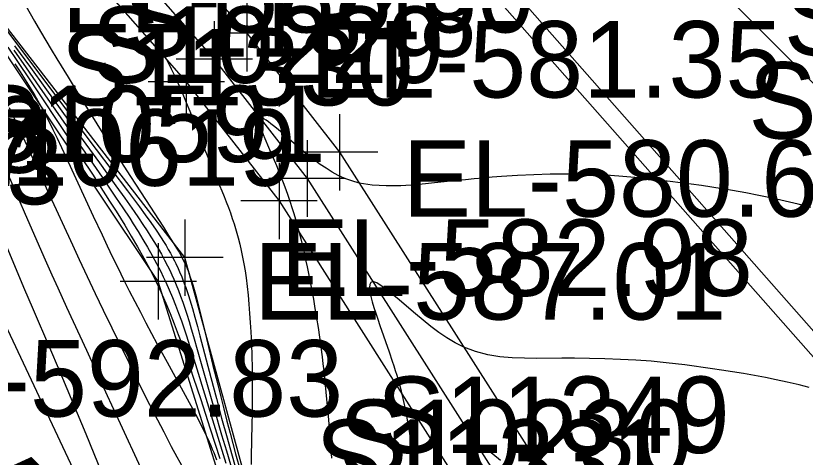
# Model space of a CAD drawing. Extents: x 1729869 to 1735532, y 648588 to 653771.
# Drawn here: x 1730699.21 to 1730740.47, y 652501.86 to 652524.95 of the extents above; entities that cross this region are included whole.
import ezdxf

# ---------------------------------------------------------------- set-up
doc = ezdxf.new("R2010")
doc.units = 0
for name, color, linetype in [('SURVEY - CONTOURS - Index with Text', 7, 'Continuous'), ('SURVEY - CONTOURS - Intermediate with optional Text', 7, 'Continuous'), ('SURVEY - DRAINAGE - Pipes and Culverts', 7, 'Continuous'), ('SURVEY - DRAINAGE - Pipes and Culverts - Points - Locators', 7, 'Continuous'), ('SURVEY - DRAINAGE - Pipes and Culverts - Points - Numbers', 7, 'Continuous'), ('SURVEY - DTM - Breaklines', 7, 'Continuous'), ('SURVEY - DTM - Breaklines - Points - Elevations', 7, 'Continuous'), ('SURVEY - DTM - Breaklines - Points - Locators', 7, 'Continuous'), ('SURVEY - DTM - Breaklines - Points - Numbers', 7, 'Continuous'), ('SURVEY - DTM - Spot Points - Elevations', 7, 'Continuous'), ('SURVEY - NON-TRANSPORTATION - Features', 7, 'Continuous'), ('SURVEY - NON-TRANSPORTATION - Features - Points - Elevations', 7, 'Continuous'), ('SURVEY - NON-TRANSPORTATION - Features - Points - Locators', 7, 'Continuous'), ('SURVEY - NON-TRANSPORTATION - Features - Points - Numbers', 7, 'Continuous'), ('SURVEY - TRANSPORTATION - Features', 7, 'Continuous'), ('SURVEY - TRANSPORTATION - Features - Points - Numbers', 7, 'Continuous'), ('SURVEY - TRANSPORTATION - Roads - Points - Numbers', 7, 'Continuous'), ('SURVEY - UTILITIES - Cable (Underground) - Points - Elevations', 7, 'Continuous'), ('SURVEY - UTILITIES - Cable (Underground) with Text', 7, 'Continuous'), ('SURVEY - UTILITIES - Electric (Underground) - Points - Elevations', 7, 'Continuous'), ('SURVEY - UTILITIES - Electric (Underground) with Text', 7, 'Continuous'), ('SURVEY - UTILITIES - Poles and Miscellaneous - Points - Elevations', 7, 'Continuous'), ('SURVEY - UTILITIES - Poles and Miscellaneous with Text', 7, 'Continuous')]:
    doc.layers.add(name, color=color, linetype=linetype)

msp = doc.modelspace()

# ---------------------------------------------------------------- linework, layer by layer
at = {"layer": 'SURVEY - CONTOURS - Index with Text'}
for points in [[(1730699.143, 652523.388), (1730699.977, 652522.247), (1730700.736, 652521.199), (1730702.024, 652519.409), (1730703.586, 652517.251), (1730704.445, 652516.055), (1730704.904, 652515.412), (1730705.149, 652515.066), (1730705.39, 652514.722), (1730705.627, 652514.379), (1730705.857, 652514.037), (1730706.081, 652513.698), (1730706.277, 652513.391), (1730706.466, 652513.085), (1730706.647, 652512.78), (1730706.821, 652512.476), (1730706.986, 652512.171), (1730707.144, 652511.866), (1730707.256, 652511.636), (1730707.363, 652511.406), (1730707.467, 652511.173), (1730707.591, 652510.88), (1730707.71, 652510.582), (1730707.824, 652510.28), (1730707.935, 652509.972), (1730708.042, 652509.66), (1730708.147, 652509.342), (1730708.267, 652508.961), (1730708.385, 652508.574), (1730708.501, 652508.18), (1730708.732, 652507.378), (1730709.602, 652504.315), (1730709.969, 652503.038), (1730710.218, 652502.186), (1730710.555, 652501.059)], [(1730698.362, 652517.636), (1730699.71, 652514.577), (1730700.753, 652512.193), (1730701.104, 652511.397), (1730701.41, 652510.717), (1730701.869, 652509.712), (1730702.913, 652507.457), (1730703.989, 652505.094), (1730704.668, 652503.623), (1730705.732, 652501.322)], [(1730740.675, 652505.511), (1730740.141, 652505.646), (1730739.52, 652505.791), (1730738.954, 652505.912), (1730738.385, 652506.025), (1730737.814, 652506.131), (1730737.24, 652506.231), (1730736.663, 652506.327), (1730736.083, 652506.419), (1730735.613, 652506.491), (1730735.14, 652506.561), (1730734.663, 652506.629), (1730734.181, 652506.692), (1730733.691, 652506.751), (1730733.194, 652506.805), (1730732.41, 652506.876), (1730731.612, 652506.933), (1730730.806, 652506.978), (1730729.998, 652507.009), (1730729.196, 652507.029), (1730728.406, 652507.038), (1730727.745, 652507.037), (1730726.448, 652507.031), (1730725.799, 652507.037), (1730725.153, 652507.061), (1730724.51, 652507.119), (1730723.872, 652507.223), (1730723.241, 652507.387), (1730722.62, 652507.624), (1730722.179, 652507.846), (1730721.745, 652508.104), (1730721.318, 652508.392), (1730720.901, 652508.701), (1730720.493, 652509.025), (1730720.097, 652509.354), (1730719.142, 652510.171), (1730718.726, 652510.519), (1730718.366, 652510.795), (1730718.075, 652510.978), (1730717.865, 652511.044), (1730717.766, 652511.007), (1730717.714, 652510.901), (1730717.701, 652510.737), (1730717.723, 652510.523), (1730717.772, 652510.268), (1730717.844, 652509.983), (1730717.926, 652509.695), (1730718.021, 652509.391), (1730718.124, 652509.076), (1730718.234, 652508.753), (1730718.72, 652507.364), (1730718.884, 652506.883), (1730718.963, 652506.646), (1730719.042, 652506.398), (1730719.119, 652506.151), (1730719.192, 652505.905), (1730719.261, 652505.658), (1730719.328, 652505.41), (1730719.39, 652505.16), (1730719.477, 652504.782), (1730719.556, 652504.398), (1730719.63, 652504.008), (1730719.698, 652503.614), (1730719.761, 652503.216), (1730719.852, 652502.607), (1730719.969, 652501.768)]]:
    msp.add_lwpolyline(points, dxfattribs=at)
at = {"layer": 'SURVEY - CONTOURS - Intermediate with optional Text'}
for points in [[(1730699.743, 652525.472), (1730700.199, 652524.672), (1730700.51, 652524.133), (1730700.787, 652523.663), (1730701.069, 652523.187), (1730701.357, 652522.706), (1730701.947, 652521.733), (1730702.618, 652520.64), (1730702.996, 652520.029), (1730703.682, 652518.933), (1730704.391, 652517.813), (1730705.202, 652516.546), (1730705.987, 652515.334), (1730706.924, 652513.892), (1730707.197, 652513.466), (1730707.441, 652513.081), (1730707.651, 652512.74), (1730707.745, 652512.581), (1730707.832, 652512.427), (1730707.914, 652512.276), (1730708.012, 652512.081), (1730708.053, 652511.992), (1730708.109, 652511.866), (1730708.163, 652511.737), (1730708.215, 652511.604), (1730708.266, 652511.467), (1730708.316, 652511.324), (1730708.397, 652511.078), (1730708.459, 652510.876), (1730708.599, 652510.388), (1730708.742, 652509.851), (1730708.888, 652509.274), (1730709.037, 652508.667), (1730709.517, 652506.664), (1730709.764, 652505.66), (1730709.923, 652505.022), (1730710.085, 652504.383), (1730710.249, 652503.745), (1730710.414, 652503.112), (1730710.702, 652502.032), (1730710.947, 652501.132)], [(1730705.637, 652525.154), (1730705.901, 652524.724), (1730706.158, 652524.299), (1730706.405, 652523.882), (1730706.641, 652523.474), (1730706.864, 652523.077), (1730707.072, 652522.694), (1730707.207, 652522.436), (1730707.335, 652522.184), (1730707.457, 652521.936), (1730707.574, 652521.689), (1730707.687, 652521.443), (1730707.853, 652521.069), (1730708.016, 652520.685), (1730708.124, 652520.422), (1730708.309, 652519.961), (1730708.683, 652519.002), (1730709.063, 652518.028), (1730709.254, 652517.549), (1730709.501, 652516.949), (1730709.863, 652516.081), (1730709.98, 652515.799), (1730710.098, 652515.506), (1730710.212, 652515.216), (1730710.322, 652514.927), (1730710.427, 652514.638), (1730710.527, 652514.35), (1730710.622, 652514.06), (1730710.696, 652513.822), (1730710.766, 652513.581), (1730710.832, 652513.337), (1730710.916, 652513.008), (1730710.993, 652512.671), (1730711.065, 652512.327), (1730711.131, 652511.976), (1730711.191, 652511.617), (1730711.245, 652511.251), (1730711.303, 652510.798), (1730711.354, 652510.336), (1730711.397, 652509.864), (1730711.434, 652509.386), (1730711.466, 652508.902), (1730711.494, 652508.414), (1730711.523, 652507.793), (1730711.545, 652507.166), (1730711.56, 652506.53), (1730711.567, 652505.944), (1730711.568, 652505.351), (1730711.565, 652504.757), (1730711.558, 652504.164), (1730711.548, 652503.577), (1730711.512, 652501.914), (1730711.505, 652501.474)], [(1730698.785, 652524.132), (1730702.039, 652519.786), (1730703.411, 652517.965), (1730705.052, 652515.793), (1730705.368, 652515.373), (1730705.678, 652514.954), (1730705.98, 652514.541), (1730706.271, 652514.134), (1730706.548, 652513.734), (1730706.806, 652513.344), (1730706.938, 652513.137), (1730707.064, 652512.932), (1730707.184, 652512.729), (1730707.299, 652512.528), (1730707.408, 652512.328), (1730707.511, 652512.128), (1730707.575, 652511.999), (1730707.696, 652511.739), (1730707.811, 652511.477), (1730707.866, 652511.343), (1730707.945, 652511.145), (1730708.02, 652510.943), (1730708.094, 652510.737), (1730708.167, 652510.527), (1730708.237, 652510.311), (1730708.307, 652510.089), (1730708.441, 652509.645), (1730708.572, 652509.183), (1730708.703, 652508.705), (1730708.832, 652508.216), (1730709.4, 652506.033), (1730709.693, 652504.927), (1730709.969, 652503.901), (1730710.25, 652502.874), (1730710.481, 652502.052), (1730710.836, 652500.812)], [(1730698.792, 652523.303), (1730699.262, 652522.613), (1730699.975, 652521.551), (1730701.986, 652518.526), (1730702.611, 652517.581), (1730703.248, 652516.608), (1730703.568, 652516.113), (1730704.114, 652515.261), (1730704.453, 652514.723), (1730704.905, 652513.991), (1730705.243, 652513.429), (1730705.575, 652512.857), (1730705.899, 652512.278), (1730706.212, 652511.692), (1730706.54, 652511.039), (1730706.804, 652510.476), (1730707.048, 652509.926), (1730707.278, 652509.376), (1730707.496, 652508.829), (1730707.703, 652508.286), (1730707.9, 652507.748), (1730708.114, 652507.143), (1730708.321, 652506.541), (1730708.502, 652506.003), (1730708.857, 652504.929), (1730709.373, 652503.337), (1730709.869, 652501.8)], [(1730699.11, 652523.152), (1730699.758, 652522.233), (1730700.459, 652521.226), (1730701.85, 652519.217), (1730702.944, 652517.64), (1730703.725, 652516.501), (1730704.429, 652515.465), (1730704.799, 652514.913), (1730705.164, 652514.357), (1730705.345, 652514.077), (1730705.602, 652513.668), (1730705.855, 652513.256), (1730706.101, 652512.839), (1730706.339, 652512.419), (1730706.568, 652511.997), (1730706.786, 652511.573), (1730706.922, 652511.295), (1730707.052, 652511.017), (1730707.231, 652510.616), (1730707.4, 652510.212), (1730707.562, 652509.806), (1730707.716, 652509.397), (1730707.864, 652508.987), (1730708.007, 652508.576), (1730708.11, 652508.268), (1730708.31, 652507.649), (1730708.603, 652506.711), (1730709.144, 652504.947), (1730709.833, 652502.679), (1730710.181, 652501.554)], [(1730699.17, 652522.439), (1730699.438, 652522.019), (1730699.702, 652521.6), (1730699.957, 652521.184), (1730700.2, 652520.775), (1730700.429, 652520.377), (1730700.557, 652520.147), (1730700.68, 652519.92), (1730700.799, 652519.695), (1730700.915, 652519.47), (1730701.144, 652519.012), (1730701.369, 652518.549), (1730701.605, 652518.054), (1730701.849, 652517.535), (1730702.355, 652516.442), (1730703.261, 652514.474), (1730703.723, 652513.487), (1730703.996, 652512.912), (1730704.274, 652512.331), (1730704.559, 652511.745), (1730704.849, 652511.158), (1730705.143, 652510.57), (1730705.431, 652510.005), (1730705.722, 652509.443), (1730706.015, 652508.883), (1730706.31, 652508.327), (1730706.606, 652507.774), (1730707.121, 652506.824), (1730708.166, 652504.919), (1730708.458, 652504.377), (1730708.736, 652503.848), (1730708.995, 652503.337), (1730709.229, 652502.849), (1730709.317, 652502.657), (1730709.401, 652502.469), (1730709.481, 652502.283), (1730709.558, 652502.098), (1730709.706, 652501.728)], [(1730698.862, 652520.162), (1730699.597, 652518.578), (1730700.999, 652515.529), (1730702.17, 652512.964), (1730702.524, 652512.198), (1730702.94, 652511.307), (1730703.363, 652510.416), (1730703.783, 652509.545), (1730705.114, 652506.815), (1730705.572, 652505.88), (1730705.964, 652505.094), (1730706.204, 652504.619), (1730706.447, 652504.142), (1730706.943, 652503.184), (1730707.34, 652502.428), (1730707.635, 652501.876), (1730707.936, 652501.321)], [(1730740.768, 652514.928), (1730740.097, 652515.092), (1730739.419, 652515.251), (1730738.735, 652515.405), (1730738.048, 652515.551), (1730737.36, 652515.688), (1730736.673, 652515.814), (1730736.13, 652515.906), (1730735.588, 652515.991), (1730735.045, 652516.071), (1730734.502, 652516.146), (1730733.956, 652516.217), (1730733.407, 652516.287), (1730732.8, 652516.36), (1730732.186, 652516.43), (1730731.566, 652516.494), (1730730.937, 652516.551), (1730730.299, 652516.598), (1730729.65, 652516.634), (1730728.825, 652516.662), (1730727.986, 652516.669), (1730727.139, 652516.66), (1730726.287, 652516.634), (1730725.435, 652516.593), (1730724.587, 652516.539), (1730724.115, 652516.503), (1730723.644, 652516.464), (1730723.174, 652516.421), (1730722.705, 652516.376), (1730721.763, 652516.28), (1730720.945, 652516.193), (1730720.132, 652516.116), (1730719.335, 652516.064), (1730718.565, 652516.051), (1730717.835, 652516.093), (1730717.156, 652516.204), (1730716.773, 652516.311), (1730716.41, 652516.444), (1730716.066, 652516.602), (1730715.739, 652516.779), (1730715.425, 652516.972), (1730715.123, 652517.177), (1730714.828, 652517.393), (1730714.542, 652517.616), (1730714.266, 652517.841), (1730713.999, 652518.066), (1730713.495, 652518.505), (1730713.15, 652518.806), (1730712.831, 652519.076), (1730712.684, 652519.197), (1730712.545, 652519.307), (1730712.411, 652519.407), (1730712.289, 652519.491), (1730712.182, 652519.556), (1730712.09, 652519.601), (1730712.016, 652519.623), (1730711.961, 652519.62), (1730711.934, 652519.6), (1730711.918, 652519.566), (1730711.912, 652519.519), (1730711.915, 652519.46), (1730711.926, 652519.39), (1730711.945, 652519.309), (1730711.968, 652519.229), (1730711.995, 652519.142), (1730712.064, 652518.949), (1730712.147, 652518.735), (1730712.232, 652518.525), (1730712.422, 652518.071), (1730712.828, 652517.115), (1730713.012, 652516.668), (1730713.188, 652516.223), (1730713.272, 652516.001), (1730713.41, 652515.624), (1730713.539, 652515.248), (1730713.661, 652514.871), (1730713.723, 652514.669), (1730713.843, 652514.26), (1730713.959, 652513.836), (1730714.017, 652513.617), (1730714.103, 652513.277), (1730714.189, 652512.926), (1730714.274, 652512.564), (1730714.357, 652512.193), (1730714.439, 652511.814), (1730714.561, 652511.217), (1730714.684, 652510.569), (1730714.763, 652510.128), (1730714.847, 652509.639), (1730714.929, 652509.142), (1730715.008, 652508.638), (1730715.083, 652508.131), (1730715.154, 652507.622), (1730715.22, 652507.113), (1730715.265, 652506.743), (1730715.307, 652506.374), (1730715.385, 652505.637), (1730715.457, 652504.9), (1730715.537, 652504.032), (1730715.575, 652503.596), (1730715.611, 652503.159), (1730715.645, 652502.72), (1730715.676, 652502.28), (1730715.706, 652501.81)], [(1730698.656, 652513.065), (1730699.673, 652510.636), (1730700.069, 652509.704), (1730701.03, 652507.47), (1730701.424, 652506.538), (1730702.867, 652503.081), (1730703.711, 652501.029)], [(1730724.549, 652501.686), (1730724.136, 652502.023), (1730723.778, 652502.291), (1730723.489, 652502.467), (1730723.28, 652502.53), (1730723.183, 652502.494), (1730723.132, 652502.391), (1730723.121, 652502.232), (1730723.145, 652502.024), (1730723.197, 652501.777)]]:
    msp.add_lwpolyline(points, dxfattribs=at)
at = {"layer": 'SURVEY - DRAINAGE - Pipes and Culverts'}
for points in [[(1730512.895, 652786.175), (1730510.921, 652785.238), (1730509.01, 652784.331), (1730529.575, 652738.895), (1730542.512, 652716.131), (1730555.863, 652695.018), (1730571.186, 652675.249), (1730587.607, 652655.144), (1730604.148, 652636.429), (1730621.55, 652618.479), (1730638.49, 652600.017), (1730655.375, 652581.634), (1730671.984, 652562.999), (1730691.967, 652539.874), (1730708.122, 652521.5), (1730712.969, 652515.266), (1730725.951, 652494.834), (1730734.985, 652480.994), (1730736.549, 652482.032), (1730738.368, 652483.239)], [(1730512.895, 652786.175), (1730533.242, 652740.637), (1730545.869, 652718.416), (1730559.219, 652697.303), (1730574.541, 652677.533), (1730590.641, 652657.842), (1730607.182, 652639.127), (1730624.584, 652621.177), (1730641.49, 652602.752), (1730658.376, 652584.369), (1730674.985, 652565.734), (1730694.968, 652542.609), (1730711.287, 652524.043), (1730716.134, 652517.809), (1730729.335, 652497.079), (1730738.368, 652483.239)]]:
    msp.add_lwpolyline(points, dxfattribs=at)
at = {"layer": 'SURVEY - DRAINAGE - Pipes and Culverts - Points - Locators'}
for p, q in [((1730711.287, 652526.043), (1730711.287, 652522.043)), ((1730713.287, 652524.043), (1730709.287, 652524.043)), ((1730708.122, 652523.5), (1730708.122, 652519.5)), ((1730710.122, 652521.5), (1730706.122, 652521.5)), ((1730716.134, 652519.809), (1730716.134, 652515.809)), ((1730718.134, 652517.809), (1730714.134, 652517.809)), ((1730712.969, 652517.266), (1730712.969, 652513.266)), ((1730714.969, 652515.266), (1730710.969, 652515.266))]:
    msp.add_line(p, q, dxfattribs=at)
at = {"layer": 'SURVEY - DTM - Breaklines'}
for points in [[(1730510.921, 652785.238), (1730531.27, 652739.7), (1730544.063, 652717.187), (1730557.414, 652696.074), (1730572.737, 652676.305), (1730589.009, 652656.391), (1730605.55, 652637.676), (1730622.952, 652619.726), (1730639.877, 652601.281), (1730656.762, 652582.898), (1730673.371, 652564.264), (1730693.354, 652541.138), (1730709.585, 652522.676), (1730714.432, 652516.442), (1730727.515, 652495.872), (1730736.549, 652482.032)], [(1730441.393, 652642.803), (1730443.373, 652630.982), (1730453.252, 652621.097), (1730462.84, 652612.866), (1730470.362, 652599.998), (1730480.732, 652594.755), (1730532.127, 652571.293), (1730546.64, 652560.001), (1730566.441, 652548.905), (1730603.456, 652529.492), (1730615.327, 652524.96), (1730625.391, 652526.978), (1730642.944, 652518.809), (1730669.4, 652502.967), (1730704.75, 652484.698), (1730707.44, 652490.134), (1730690.003, 652527.227), (1730647.835, 652566.827), (1730612.187, 652598.727), (1730586.615, 652631.581), (1730568.094, 652657.759), (1730545.903, 652690.538), (1730525.357, 652726.957), (1730505.615, 652783.359)], [(1730704.444, 652479.186), (1730708.928, 652479.097), (1730711.495, 652481.171), (1730714.202, 652486.373), (1730713.483, 652492.452), (1730708.044, 652512.3), (1730694.006, 652530.485), (1730676.899, 652548.66), (1730659.715, 652566.765), (1730651.698, 652575.671), (1730650.701, 652574.784)]]:
    msp.add_lwpolyline(points, dxfattribs=at)
at = {"layer": 'SURVEY - DTM - Breaklines - Points - Locators'}
for p, q in [((1730709.585, 652524.676), (1730709.585, 652520.676)), ((1730711.585, 652522.676), (1730707.585, 652522.676)), ((1730714.432, 652518.442), (1730714.432, 652514.442)), ((1730716.432, 652516.442), (1730712.432, 652516.442)), ((1730708.044, 652514.3), (1730708.044, 652510.3)), ((1730710.044, 652512.3), (1730706.044, 652512.3))]:
    msp.add_line(p, q, dxfattribs=at)
at = {"layer": 'SURVEY - NON-TRANSPORTATION - Features'}
msp.add_lwpolyline([(1730710.458, 652487.482), (1730711.21, 652489.611), (1730712.425, 652492.635), (1730706.661, 652511.059), (1730696.615, 652526.08), (1730683.271, 652541.005), (1730669.542, 652555.528), (1730656.189, 652570.218), (1730650.701, 652574.784)], dxfattribs=at)
at = {"layer": 'SURVEY - NON-TRANSPORTATION - Features - Points - Locators'}
for p, q in [((1730706.661, 652513.059), (1730706.661, 652509.059)), ((1730708.661, 652511.059), (1730704.661, 652511.059))]:
    msp.add_line(p, q, dxfattribs=at)
at = {"layer": 'SURVEY - TRANSPORTATION - Features'}
msp.add_lwpolyline([(1730819.286, 652442.675), (1730801.527, 652460.322), (1730783.875, 652477.999), (1730766.283, 652495.729), (1730748.752, 652513.524), (1730731.14, 652531.235), (1730720.438, 652541.729), (1730709.84, 652552.321), (1730699.341, 652563.006), (1730688.843, 652573.768), (1730678.591, 652584.688), (1730668.207, 652595.621), (1730658.071, 652606.645), (1730647.69, 652617.44)], dxfattribs=at)
at = {"layer": 'SURVEY - UTILITIES - Cable (Underground) with Text'}
msp.add_lwpolyline([(1730597.502, 652665.079), (1730599.046, 652663.251), (1730625.679, 652630.825), (1730654.417, 652601.247), (1730682.35, 652571.431), (1730718.991, 652531.959), (1730750.194, 652496.546), (1730781.071, 652459.247), (1730791.737, 652443.018)], dxfattribs=at)
at = {"layer": 'SURVEY - UTILITIES - Electric (Underground) with Text'}
msp.add_lwpolyline([(1730599.519, 652663.507), (1730626.4, 652631.178), (1730654.718, 652601.611), (1730682.619, 652571.942), (1730719.565, 652532.691), (1730750.691, 652497.343), (1730781.473, 652459.577), (1730792.151, 652443.506)], dxfattribs=at)

# ---------------------------------------------------------------- texts
at = {"layer": 'SURVEY - DRAINAGE - Pipes and Culverts - Points - Numbers'}
for s, p in [('S11348', (1730704.847, 652522.809)), ('S11330', (1730701.556, 652520.266)), ('S11349', (1730718.08, 652502.079)), ('S11331', (1730714.869, 652499.834))]:
    msp.add_text(s, height=4, dxfattribs=at).set_placement(p)
at = {"layer": 'SURVEY - DTM - Breaklines - Points - Elevations'}
for s, p in [('EL-581.35', (1730714.585, 652520.676)), ('EL-580.63', (1730719.432, 652514.442)), ('EL-582.98', (1730713.044, 652510.3))]:
    msp.add_text(s, height=4, dxfattribs=at).set_placement(p)
at = {"layer": 'SURVEY - DTM - Breaklines - Points - Numbers'}
for s, p in [('S10229', (1730703.177, 652521.442)), ('S10591', (1730696.962, 652517.3)), ('S10230', (1730716.102, 652500.872))]:
    msp.add_text(s, height=4, dxfattribs=at).set_placement(p)
at = {"layer": 'SURVEY - DTM - Spot Points - Elevations'}
msp.add_text('EL-592.83', height=4, dxfattribs=at).set_placement((1730691.632, 652503.984))
at = {"layer": 'SURVEY - NON-TRANSPORTATION - Features - Points - Elevations'}
for s, p in [('EL-588.60', (1730701.615, 652524.08)), ('EL-587.01', (1730711.661, 652509.059))]:
    msp.add_text(s, height=4, dxfattribs=at).set_placement(p)
at = {"layer": 'SURVEY - NON-TRANSPORTATION - Features - Points - Numbers'}
msp.add_text('S10619', height=4, dxfattribs=at).set_placement((1730695.406, 652516.059))
at = {"layer": 'SURVEY - TRANSPORTATION - Features - Points - Numbers'}
msp.add_text('S13769', height=4, dxfattribs=at).set_placement((1730737.497, 652518.524))
at = {"layer": 'SURVEY - TRANSPORTATION - Roads - Points - Numbers'}
msp.add_text('S13146', height=4, dxfattribs=at).set_placement((1730739.35, 652522.88))
at = {"layer": 'SURVEY - UTILITIES - Cable (Underground) - Points - Elevations'}
msp.add_text('EL-593.38', height=4, dxfattribs=at).set_placement((1730676.177, 652516.738))
at = {"layer": 'SURVEY - UTILITIES - Electric (Underground) - Points - Elevations'}
msp.add_text('EL-593.47', height=4, dxfattribs=at).set_placement((1730675.729, 652516.055))
at = {"layer": 'SURVEY - UTILITIES - Poles and Miscellaneous - Points - Elevations'}
msp.add_text('EL-593.83', height=4, dxfattribs=at).set_placement((1730676.997, 652515.091))
at = {"layer": 'SURVEY - UTILITIES - Poles and Miscellaneous with Text'}
msp.add_text('ITS CAMERA', height=5, rotation=315.2334, dxfattribs=at).set_placement((1730669.32, 652525.295))

doc.saveas('drawing.dxf')
